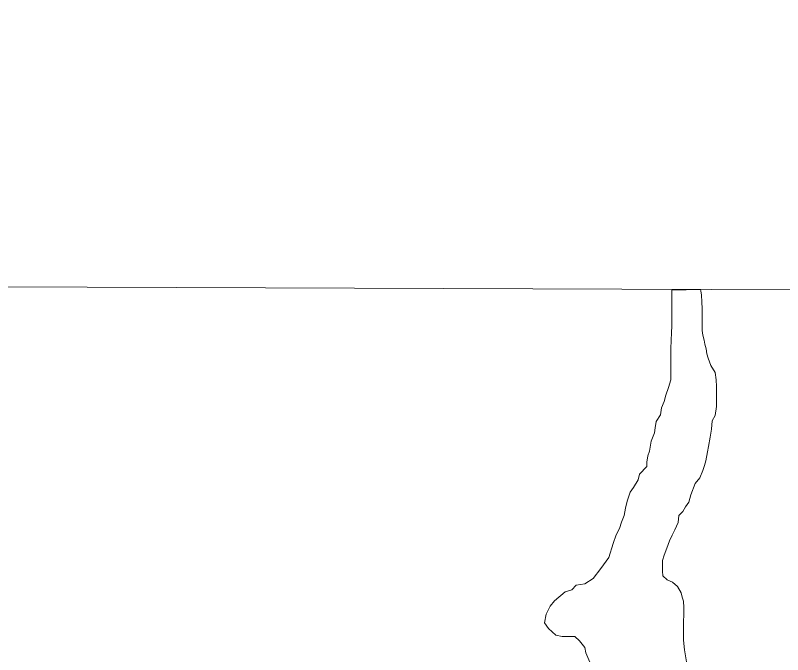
# Model space of a CAD drawing. Extents: x -1643653 to 4543381, y 1624270 to 13878484.
# Drawn here: x 803482.2 to 803846.1, y 9016053.1 to 9016356.1 of the extents above; entities that cross this region are included whole.
import ezdxf

# ---------------------------------------------------------------- set-up
doc = ezdxf.new("R2010")
doc.units = 0
doc.header["$LTSCALE"] = 200
doc.layers.add('60', color=7, linetype='Continuous', lineweight=13)

msp = doc.modelspace()

# ---------------------------------------------------------------- linework, layer by layer
at = {"layer": '60'}
msp.add_line((798190.5, 9016246.4), (834959.1, 9016114), dxfattribs=at)
for points in [[(803807.2, 9016226.2), (803793.6, 9016225.9), (803793.6, 9016222.6), (803793.5, 9016220.1), (803793.5, 9016218.1), (803793.5, 9016214.9), (803793.5, 9016212.1), (803793.5, 9016208.9), (803793.4, 9016205.6), (803793.2, 9016202.1), (803793.1, 9016198.1), (803793.1, 9016195.3), (803793.1, 9016192.6), (803793.1, 9016189.1), (803793, 9016185.8), (803793, 9016183.3), (803792, 9016179.8), (803790.7, 9016176.1), (803789.9, 9016173.1), (803788.7, 9016170.1), (803788.1, 9016166.8), (803786.1, 9016163.6), (803785.6, 9016160.6), (803785.3, 9016158.3), (803783.8, 9016154.3), (803783, 9016149.6), (803782.2, 9016147.3), (803781.7, 9016144.3), (803781.7, 9016142.3), (803778.2, 9016138.6), (803777.6, 9016135.9), (803775.4, 9016132.4), (803773.8, 9016130.1), (803772.3, 9016125.9), (803771.5, 9016122.6), (803771, 9016119.1), (803769.7, 9016115.9), (803768.7, 9016112.9), (803767.2, 9016109.9), (803765.7, 9016105.7), (803763.6, 9016099.2), (803759.8, 9016093.9), (803756.3, 9016089.2), (803752.3, 9016086.7), (803748.2, 9016086), (803746.1, 9016083.8), (803742.9, 9016082.9), (803742.9, 9016082.9), (803737.9, 9016078.6), (803735.9, 9016076), (803733.9, 9016072.2), (803733.1, 9016068.1), (803735.1, 9016065.5), (803738.6, 9016062.3), (803741.6, 9016061.7), (803743.6, 9016061.7), (803745.6, 9016061.7), (803747.6, 9016061.7), (803749.8, 9016059.7), (803752.3, 9016056.4), (803752.8, 9016053.9), (803754.7, 9016049.6)], [(803807.2, 9016226.2), (803793.6, 9016225.9), (803793.6, 9016222.6), (803793.5, 9016220.1), (803793.5, 9016218.1), (803793.5, 9016214.9), (803793.5, 9016212.1), (803793.5, 9016208.9), (803793.4, 9016205.6), (803793.2, 9016202.1), (803793.1, 9016198.1), (803793.1, 9016195.3), (803793.1, 9016192.6), (803793.1, 9016189.1), (803793, 9016185.8), (803793, 9016183.3), (803792, 9016179.8), (803790.7, 9016176.1), (803789.9, 9016173.1), (803788.7, 9016170.1), (803788.1, 9016166.8), (803786.1, 9016163.6), (803785.6, 9016160.6), (803785.3, 9016158.3), (803783.8, 9016154.3), (803783, 9016149.6), (803782.2, 9016147.3), (803781.7, 9016144.3), (803781.7, 9016142.3), (803778.2, 9016138.6), (803777.6, 9016135.9), (803775.4, 9016132.4), (803773.8, 9016130.1), (803772.3, 9016125.9), (803771.5, 9016122.6), (803771, 9016119.1), (803769.7, 9016115.9), (803768.7, 9016112.9), (803767.2, 9016109.9), (803765.7, 9016105.7), (803763.6, 9016099.2), (803759.8, 9016093.9), (803756.3, 9016089.2), (803752.3, 9016086.7), (803748.2, 9016086), (803746.1, 9016083.8), (803742.9, 9016082.9), (803742.9, 9016082.9), (803737.9, 9016078.6), (803735.9, 9016076), (803733.9, 9016072.2), (803733.1, 9016068.1), (803735.1, 9016065.5), (803738.6, 9016062.3), (803741.6, 9016061.7), (803743.6, 9016061.7), (803745.6, 9016061.7), (803747.6, 9016061.7), (803749.8, 9016059.7), (803752.3, 9016056.4), (803752.8, 9016053.9), (803754.7, 9016049.6)], [(803789.9, 9016100.2), (803791.2, 9016103.5), (803792.4, 9016107), (803793.7, 9016109.7), (803795, 9016112.2), (803796.5, 9016115.7), (803796.8, 9016119), (803798.8, 9016121), (803800.1, 9016123.2), (803801.6, 9016125.4), (803802.6, 9016128.9), (803804.6, 9016134.2), (803806.9, 9016136.9), (803808.2, 9016140.4), (803809, 9016142.7), (803809.7, 9016144.9), (803810.5, 9016149.2), (803811, 9016151.7), (803811.8, 9016156.2), (803812.3, 9016159.9), (803812.6, 9016163.9), (803814.1, 9016166.4), (803814.7, 9016170.7), (803814.7, 9016174.4), (803814.7, 9016178.2), (803814.8, 9016180.2), (803814.5, 9016183.4), (803814.1, 9016186.9), (803812.1, 9016190.2), (803810.8, 9016193.7), (803810.1, 9016195.7), (803809.9, 9016198), (803809.2, 9016200.2), (803808.9, 9016202.2), (803808.2, 9016204.5), (803808, 9016206.8), (803808, 9016208.8), (803808, 9016210.8), (803808, 9016212.8), (803808, 9016214.8), (803808, 9016217), (803807.8, 9016220.3), (803807.6, 9016223.5), (803807.3, 9016225.5), (803807.2, 9016226.2)], [(803789.9, 9016100.2), (803791.2, 9016103.5), (803792.4, 9016107), (803793.7, 9016109.7), (803795, 9016112.2), (803796.5, 9016115.7), (803796.8, 9016119), (803798.8, 9016121), (803800.1, 9016123.2), (803801.6, 9016125.4), (803802.6, 9016128.9), (803804.6, 9016134.2), (803806.9, 9016136.9), (803808.2, 9016140.4), (803809, 9016142.7), (803809.7, 9016144.9), (803810.5, 9016149.2), (803811, 9016151.7), (803811.8, 9016156.2), (803812.3, 9016159.9), (803812.6, 9016163.9), (803814.1, 9016166.4), (803814.7, 9016170.7), (803814.7, 9016174.4), (803814.7, 9016178.2), (803814.8, 9016180.2), (803814.5, 9016183.4), (803814.1, 9016186.9), (803812.1, 9016190.2), (803810.8, 9016193.7), (803810.1, 9016195.7), (803809.9, 9016198), (803809.2, 9016200.2), (803808.9, 9016202.2), (803808.2, 9016204.5), (803808, 9016206.8), (803808, 9016208.8), (803808, 9016210.8), (803808, 9016212.8), (803808, 9016214.8), (803808, 9016217), (803807.8, 9016220.3), (803807.6, 9016223.5), (803807.3, 9016225.5), (803807.2, 9016226.2)], [(803800.6, 9016048.7), (803799.6, 9016055.3), (803799.6, 9016055.3), (803799.6, 9016055.3), (803799.1, 9016059.9), (803799.1, 9016059.9), (803799.1, 9016063.6), (803799.1, 9016066.4), (803799.1, 9016068.6), (803799.2, 9016072.1), (803799.2, 9016075.4), (803799, 9016078.4), (803798.5, 9016080.4), (803798, 9016082.4), (803796.3, 9016085.4), (803793.8, 9016087.4), (803791.3, 9016088.5), (803789.3, 9016090.5), (803789.1, 9016092.7), (803789.1, 9016094.7), (803789.1, 9016097.7), (803789.9, 9016100.2)], [(803800.6, 9016048.7), (803799.6, 9016055.3), (803799.6, 9016055.3), (803799.6, 9016055.3), (803799.1, 9016059.9), (803799.1, 9016059.9), (803799.1, 9016063.6), (803799.1, 9016066.4), (803799.1, 9016068.6), (803799.2, 9016072.1), (803799.2, 9016075.4), (803799, 9016078.4), (803798.5, 9016080.4), (803798, 9016082.4), (803796.3, 9016085.4), (803793.8, 9016087.4), (803791.3, 9016088.5), (803789.3, 9016090.5), (803789.1, 9016092.7), (803789.1, 9016094.7), (803789.1, 9016097.7), (803789.9, 9016100.2)]]:
    msp.add_lwpolyline(points, dxfattribs=at)
at = {"layer": '60', "lineweight": 25}
msp.add_spline([(814781, 9009175.5), (814787.2, 9009173.4), (814796.9, 9009173.4), (814799.4, 9009172.4), (814805.1, 9009174.5), (814805.6, 9009176.5), (814811.7, 9009179.5), (814811.7, 9009179.5), (814801.5, 9009181), (814790.7, 9009181.5), (814784.1, 9009183.1), (814777.4, 9009185.1), (814778.4, 9009175.5)], degree=3, dxfattribs=at)
at = {"layer": '60', "lineweight": 53}
msp.add_spline([(803484.7, 9016652.3), (803577.3, 9016656.8), (803731.5, 9016679), (803896.1, 9016727.9), (804054.3, 9016780.7), (804277.5, 9016859.2), (804463.3, 9016913.9), (804794, 9016940), (805029.9, 9016932.6), (805258.3, 9016887.8), (805427.6, 9016824.6), (805588.1, 9016742.6), (805717.8, 9016657.1), (805829.8, 9016554.6), (805996.6, 9016393.8), (806131.1, 9016281.3), (806238.2, 9016188.8)], degree=3, dxfattribs=at)
at = {"layer": '60', "lineweight": 35}
msp.add_spline([(803484.7, 9016652.3), (803577.3, 9016656.8), (803731.5, 9016679), (803896.1, 9016727.9), (804054.3, 9016780.7), (804277.5, 9016859.2), (804463.3, 9016913.9), (804794, 9016940), (805029.9, 9016932.6), (805258.3, 9016887.8), (805427.6, 9016824.6), (805588.1, 9016742.6), (805717.8, 9016657.1), (805829.8, 9016554.6), (805996.6, 9016393.8), (806131.1, 9016281.3), (806238.2, 9016188.8)], degree=3, dxfattribs=at)
at = {"layer": '60'}
msp.add_spline([(803484.7, 9016652.3), (803577.3, 9016656.8), (803731.5, 9016679), (803896.1, 9016727.9), (804054.3, 9016780.7), (804277.5, 9016859.2), (804463.3, 9016913.9), (804794, 9016940), (805029.9, 9016932.6), (805258.3, 9016887.8), (805427.6, 9016824.6), (805588.1, 9016742.6), (805717.8, 9016657.1), (805829.8, 9016554.6), (805996.6, 9016393.8), (806131.1, 9016281.3), (806238.2, 9016188.8)], degree=3, dxfattribs=at)

doc.saveas('drawing.dxf')
